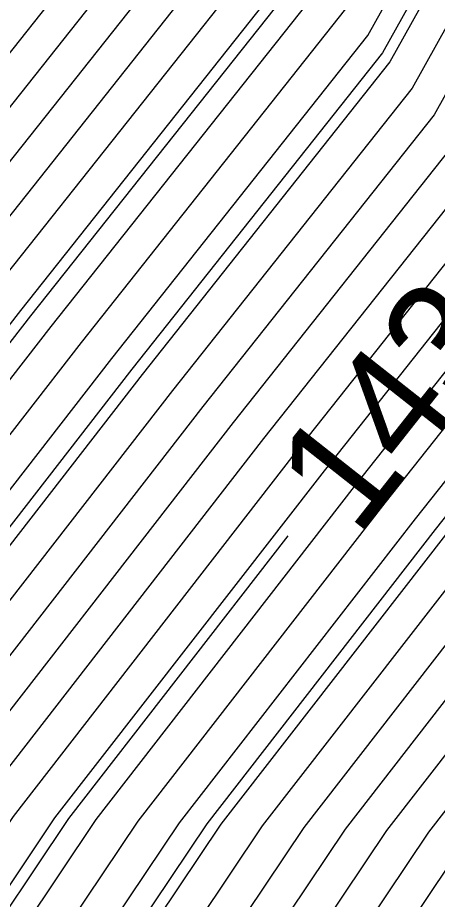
# Model space of a CAD drawing. Extents: x 2354170 to 2357230, y 866100 to 868290.
# Drawn here: x 2355630.85 to 2355638.26, y 867192.12 to 867207.68 of the extents above; entities that cross this region are included whole.
import ezdxf

# ---------------------------------------------------------------- set-up
doc = ezdxf.new("R2010")
doc.units = 0
for name, color, linetype in [('Default', 7, 'Continuous'), ('DTM Contours Major', 7, 'Continuous'), ('DTM Contours Minor', 7, 'Continuous'), ('DTM Contours Minor Text', 7, 'Continuous')]:
    doc.layers.add(name, color=color, linetype=linetype)

msp = doc.modelspace()

# ---------------------------------------------------------------- linework, layer by layer
at = {"layer": 'Default'}
for points in [[(2355630.909, 867202.515), (2355635.864, 867208.767), (2355637.581, 867211.848), (2355640.135, 867216.646), (2355645.703, 867225.607), (2355648.212, 867230.614), (2355650.492, 867235.601), (2355657.12, 867253.525), (2355659.718, 867258.362), (2355660.355, 867261.795), (2355661.226, 867267.946), (2355661.771, 867271.081), (2355660.529, 867276.273), (2355659.886, 867283.691), (2355654.972, 867290.072), (2355653.315, 867292.693)], [(2355629.304, 867203.363), (2355634.695, 867210.166), (2355636.032, 867212.565), (2355638.021, 867216.302), (2355644.093, 867226.073), (2355646.829, 867231.533), (2355649.316, 867236.971), (2355656.543, 867256.517), (2355658.095, 867259.407), (2355658.476, 867261.458), (2355659.547, 867269.028), (2355659.8, 867270.483), (2355658.259, 867276.925), (2355657.825, 867281.939), (2355651.591, 867290.033), (2355650.974, 867291.009), (2355649.979, 867291.859), (2355649.088, 867292.479)], [(2355589.978, 867185.259), (2355594.026, 867184.061), (2355599.978, 867182.919), (2355608.894, 867184.159), (2355618.455, 867183.83), (2355624.115, 867186.127), (2355626.81, 867187.397), (2355630.313, 867190.655), (2355632.239, 867193.529), (2355636.795, 867199.404), (2355640.15, 867203.636), (2355643.259, 867209.218), (2355647.886, 867217.911), (2355651.607, 867223.898), (2355653.283, 867227.244), (2355654.807, 867230.576), (2355659.235, 867242.552), (2355665.668, 867254.53), (2355667.246, 867263.033), (2355667.38, 867263.979), (2355668.997, 867273.275), (2355668.853, 867273.881), (2355667.445, 867290.118)], [(2355668.963, 867289.068), (2355670.333, 867273.647), (2355670.275, 867273.258), (2355668.5, 867263.266), (2355668.499, 867263.258), (2355668.499, 867263.258), (2355666.75, 867253.833), (2355659.62, 867240.557), (2355655.591, 867229.662), (2355654.205, 867226.631), (2355652.68, 867223.587), (2355649.295, 867218.141), (2355644.291, 867208.74), (2355640.929, 867202.703), (2355637.865, 867198.838), (2355633.704, 867193.473), (2355631.319, 867189.914), (2355626.981, 867185.879), (2355624.936, 867184.916), (2355618.43, 867182.275), (2355611.395, 867182.517), (2355599.978, 867180.929), (2355592.357, 867182.391)], [(2355666.071, 867288.949), (2355667.339, 867274.316), (2355667.684, 867272.876), (2355666.261, 867264.7), (2355665.993, 867262.808), (2355664.586, 867255.226), (2355658.851, 867244.547), (2355654.022, 867231.489), (2355652.361, 867227.857), (2355650.533, 867224.209), (2355646.477, 867217.681), (2355642.227, 867209.696), (2355639.37, 867204.569), (2355635.725, 867199.969), (2355630.774, 867193.585), (2355629.307, 867191.396), (2355626.639, 867188.915), (2355623.293, 867187.339), (2355618.48, 867185.385), (2355606.394, 867185.801), (2355599.978, 867184.909), (2355595.696, 867185.73), (2355589.978, 867187.423)], [(2355665.384, 867288.365), (2355666.583, 867274.533), (2355667.027, 867272.677), (2355665.701, 867265.061), (2355665.367, 867262.695), (2355664.046, 867255.575), (2355658.658, 867245.545), (2355653.63, 867231.946), (2355651.9, 867228.163), (2355649.997, 867224.364), (2355645.772, 867217.566), (2355641.71, 867209.935), (2355638.981, 867205.036), (2355635.19, 867200.252), (2355630.041, 867193.613), (2355628.804, 867191.767), (2355626.553, 867189.674), (2355622.882, 867187.944), (2355618.492, 867186.162), (2355605.143, 867186.622), (2355599.978, 867185.903), (2355596.53, 867186.565), (2355589.978, 867188.505)], [(2355671.261, 867287.183), (2355672.424, 867274.095), (2355672.048, 867271.575), (2355670.653, 867263.719), (2355670.124, 867261.501), (2355669.843, 867260.711), (2355668.373, 867252.788), (2355660.197, 867237.564), (2355656.768, 867228.292), (2355655.588, 867225.712), (2355654.29, 867223.121), (2355651.409, 867218.486), (2355645.84, 867208.023), (2355642.097, 867201.304), (2355639.47, 867197.989), (2355635.902, 867193.389), (2355632.828, 867188.802), (2355627.237, 867183.602), (2355626.169, 867183.098), (2355618.393, 867179.942), (2355615.146, 867180.054), (2355608.196, 867179.088), (2355599.978, 867177.967), (2355590.161, 867179.83)], [(2355664.009, 867287.197), (2355665.069, 867274.968), (2355665.713, 867272.278), (2355664.583, 867265.782), (2355664.114, 867262.47), (2355662.964, 867256.272), (2355658.274, 867247.54), (2355652.846, 867232.86), (2355650.978, 867228.776), (2355648.923, 867224.675), (2355644.363, 867217.336), (2355640.678, 867210.414), (2355638.202, 867205.968), (2355634.12, 867200.818), (2355628.576, 867193.67), (2355627.797, 867192.508), (2355626.382, 867191.192), (2355622.061, 867189.156), (2355618.517, 867187.717), (2355602.643, 867188.264), (2355599.978, 867187.893), (2355598.2, 867188.234), (2355592.192, 867190.013)], [(2355663.322, 867286.612), (2355664.313, 867275.186), (2355665.056, 867272.078), (2355664.023, 867266.143), (2355663.487, 867262.358), (2355662.423, 867256.62), (2355658.081, 867248.537), (2355652.453, 867233.317), (2355650.517, 867229.082), (2355648.387, 867224.83), (2355643.658, 867217.221), (2355640.162, 867210.653), (2355637.812, 867206.435), (2355633.585, 867201.101), (2355627.843, 867193.698), (2355627.294, 867192.879), (2355626.297, 867191.951), (2355621.65, 867189.761), (2355618.529, 867188.494), (2355601.392, 867189.085), (2355599.978, 867188.888), (2355599.035, 867189.069), (2355595.846, 867190.013), (2355589.978, 867191.708)], [(2355592.591, 867177.4), (2355599.978, 867175.998), (2355616.103, 867178.197), (2355617.647, 867178.412), (2355618.368, 867178.387), (2355626.99, 867181.887), (2355627.408, 867182.084), (2355633.834, 867188.06), (2355637.368, 867193.333), (2355640.541, 867197.424), (2355642.877, 867200.371), (2355646.873, 867207.545), (2355652.819, 867218.715), (2355655.364, 867222.81), (2355656.51, 867225.099), (2355657.552, 867227.378), (2355660.581, 867235.569), (2355669.455, 867252.091), (2355670.739, 867259.013), (2355671.207, 867260.329), (2355672.089, 867264.027), (2355673.23, 867270.452), (2355673.817, 867274.394), (2355672.793, 867285.926)], [(2355626.288, 867193.62), (2355626.378, 867193.754), (2355632.515, 867201.666), (2355637.033, 867207.368), (2355639.129, 867211.131), (2355642.249, 867216.991), (2355647.313, 867225.141), (2355649.595, 867229.695), (2355651.669, 867234.23), (2355657.697, 867250.532), (2355661.341, 867257.317), (2355662.234, 867262.133), (2355662.904, 867266.864), (2355663.742, 867271.68), (2355662.799, 867275.62), (2355661.948, 867285.444)], [(2355631.979, 867201.949), (2355636.643, 867207.834), (2355638.613, 867211.37), (2355641.544, 867216.876), (2355646.777, 867225.296), (2355649.134, 867230.001), (2355651.277, 867234.687), (2355657.505, 867251.53), (2355660.8, 867257.665), (2355661.608, 867262.02), (2355662.345, 867267.225), (2355663.085, 867271.48), (2355662.042, 867275.838), (2355661.26, 867284.86)], [(2355631.444, 867202.232), (2355636.254, 867208.3), (2355638.097, 867211.609), (2355640.839, 867216.761), (2355646.24, 867225.451), (2355648.673, 867230.308), (2355650.885, 867235.144), (2355657.312, 867252.527), (2355660.259, 867258.013), (2355660.982, 867261.908), (2355661.785, 867267.585), (2355662.428, 867271.281), (2355661.286, 867276.055), (2355660.573, 867284.276)], [(2355630.374, 867202.798), (2355635.475, 867209.233), (2355637.064, 867212.087), (2355639.43, 867216.531), (2355645.167, 867225.762), (2355647.751, 867230.921), (2355650.1, 867236.058), (2355656.928, 867254.522), (2355659.177, 867258.71), (2355659.729, 867261.683), (2355660.666, 867268.307), (2355661.114, 867270.882), (2355659.772, 867276.49), (2355659.199, 867283.107)], [(2355629.839, 867203.08), (2355635.085, 867209.7), (2355636.548, 867212.326), (2355638.725, 867216.417), (2355644.63, 867225.917), (2355647.29, 867231.227), (2355649.708, 867236.514), (2355656.736, 867255.52), (2355658.636, 867259.058), (2355659.102, 867261.57), (2355660.107, 867268.667), (2355660.457, 867270.682), (2355659.016, 867276.707), (2355658.512, 867282.523)], [(2355628.769, 867203.646), (2355634.306, 867210.632), (2355635.516, 867212.804), (2355637.316, 867216.187), (2355643.557, 867226.228), (2355646.368, 867231.84), (2355648.923, 867237.428), (2355656.351, 867257.515), (2355657.554, 867259.755), (2355657.849, 867261.345), (2355658.988, 867269.388), (2355659.143, 867270.283), (2355657.502, 867277.142), (2355657.137, 867281.355)], [(2355628.234, 867203.929), (2355633.916, 867211.099), (2355634.999, 867213.043), (2355636.611, 867216.072), (2355643.02, 867226.383), (2355645.907, 867232.146), (2355648.531, 867237.885), (2355656.159, 867258.512), (2355657.013, 867260.103), (2355657.223, 867261.233), (2355658.428, 867269.749), (2355658.486, 867270.084), (2355656.746, 867277.36), (2355656.45, 867280.77)], [(2355669.108, 867279.444), (2355669.609, 867273.664), (2355669.654, 867273.475), (2355667.939, 867263.618), (2355667.872, 867263.145), (2355666.209, 867254.181), (2355659.427, 867241.555), (2355655.199, 867230.119), (2355653.744, 867226.937), (2355652.143, 867223.742), (2355648.591, 867218.026), (2355643.775, 867208.979), (2355640.539, 867203.17), (2355637.33, 867199.121), (2355632.972, 867193.501), (2355630.816, 867190.284), (2355626.895, 867186.638), (2355624.526, 867185.521), (2355618.443, 867183.052), (2355610.145, 867183.338), (2355599.978, 867181.924), (2355593.192, 867183.226), (2355589.978, 867184.177)], [(2355668.328, 867273.006), (2355666.82, 867264.34), (2355666.62, 867262.92), (2355665.127, 867254.878), (2355659.043, 867243.55), (2355654.414, 867231.033), (2355652.822, 867227.55), (2355651.07, 867224.053), (2355647.181, 867217.796), (2355642.743, 867209.457), (2355639.76, 867204.103), (2355636.26, 867199.686), (2355631.506, 867193.557), (2355629.81, 867191.026), (2355626.724, 867188.156), (2355623.704, 867186.733), (2355623.045, 867186.465)], [(2355661.417, 867234.415), (2355660.966, 867233.574), (2355658.337, 867226.464), (2355657.432, 867224.486), (2355656.437, 867222.5), (2355654.228, 867218.945), (2355647.905, 867207.066), (2355643.656, 867199.439), (2355641.611, 867196.858), (2355638.833, 867193.277), (2355634.84, 867187.319), (2355628.193, 867181.137), (2355627.844, 867180.7), (2355627.539, 867180.519), (2355619.288, 867177.128), (2355618.282, 867176.662), (2355613.593, 867175.886), (2355599.978, 867174.029), (2355595.021, 867174.97), (2355592.893, 867175.176)], [(2355652.208, 867234.171), (2355652.061, 867233.773), (2355650.056, 867229.389), (2355647.85, 867224.985), (2355642.953, 867217.106), (2355639.645, 867210.892), (2355637.422, 867206.901), (2355633.05, 867201.383), (2355627.11, 867193.726), (2355626.791, 867193.25), (2355626.212, 867192.71), (2355621.239, 867190.367), (2355618.541, 867189.272), (2355600.142, 867189.905), (2355599.978, 867189.883), (2355599.869, 867189.904), (2355599.501, 867190.013), (2355589.978, 867192.764), (2355585.99, 867194.001), (2355579.978, 867195.741), (2355577.112, 867196.702)], [(2355651.388, 867228.367), (2355649.46, 867224.519), (2355645.067, 867217.451), (2355641.194, 867210.174), (2355638.591, 867205.502), (2355634.655, 867200.535), (2355629.308, 867193.641), (2355628.301, 867192.138), (2355626.468, 867190.433), (2355622.472, 867188.55), (2355618.504, 867186.94), (2355603.893, 867187.443), (2355599.978, 867186.898), (2355597.365, 867187.4), (2355589.978, 867189.586), (2355588.497, 867190.013), (2355579.978, 867192.478), (2355576.269, 867193.722), (2355573.854, 867194.132)], [(2355579.037, 867178.829), (2355579.151, 867178.776), (2355580.594, 867178.532), (2355589.848, 867178.763), (2355591.376, 867178.615), (2355599.978, 867176.982), (2355612.149, 867178.642), (2355616.397, 867179.233), (2355618.381, 867179.165), (2355626.579, 867182.493), (2355627.322, 867182.843), (2355633.331, 867188.431), (2355636.635, 867193.361), (2355640.006, 867197.707), (2355642.487, 867200.838), (2355646.356, 867207.784), (2355652.114, 867218.601), (2355654.827, 867222.966), (2355655.569, 867224.447)], [(2355653.523, 867218.83), (2355647.389, 867207.305), (2355643.266, 867199.905), (2355641.076, 867197.141), (2355638.1, 867193.305), (2355634.337, 867187.69), (2355627.493, 867181.325), (2355627.401, 867181.281), (2355623.871, 867179.848), (2355618.639, 867177.698), (2355618.337, 867177.559), (2355616.93, 867177.326), (2355599.978, 867175.013), (2355593.806, 867176.185), (2355589.621, 867176.589)], [(2355539.978, 867214.95), (2355548.337, 867211.654), (2355549.978, 867210.969), (2355552.286, 867210.013), (2355557.766, 867207.801), (2355559.978, 867206.935), (2355564.548, 867204.583), (2355569.978, 867202.574), (2355571.8, 867201.835), (2355576.969, 867200.013), (2355579.978, 867199.004), (2355581.398, 867198.593), (2355589.978, 867195.931), (2355595.719, 867194.272), (2355599.978, 867192.665), (2355608.543, 867191.95), (2355618.578, 867191.604), (2355620.007, 867192.184), (2355623.679, 867193.915), (2355625.873, 867195.049), (2355631.444, 867202.232)], [(2355539.978, 867213.538), (2355548.916, 867210.013), (2355549.682, 867209.717), (2355549.978, 867209.62), (2355556.823, 867206.858), (2355559.978, 867205.621), (2355563.68, 867203.715), (2355569.978, 867201.386), (2355570.955, 867200.99), (2355573.727, 867200.013), (2355579.978, 867197.916), (2355582.929, 867197.062), (2355589.978, 867194.875), (2355597.203, 867192.788), (2355599.978, 867191.741), (2355605.558, 867191.275), (2355618.566, 867190.827), (2355620.418, 867191.579), (2355625.177, 867193.822), (2355626.01, 867194.252), (2355631.979, 867201.949)], [(2355645.324, 867208.262), (2355641.708, 867201.771), (2355638.935, 867198.272), (2355635.17, 867193.417), (2355632.325, 867189.172), (2355627.151, 867184.361), (2355625.758, 867183.704), (2355618.405, 867180.72), (2355613.896, 867180.875), (2355604.242, 867179.533), (2355599.978, 867178.951), (2355594.385, 867180.013), (2355590.687, 867180.722)], [(2355565.035, 867205.645), (2355565.415, 867205.45), (2355569.978, 867203.762), (2355572.645, 867202.68), (2355579.978, 867200.095), (2355580.223, 867200.013), (2355589.978, 867196.986), (2355594.234, 867195.757), (2355599.978, 867193.589), (2355611.528, 867192.625), (2355618.591, 867192.382), (2355619.596, 867192.79), (2355622.18, 867194.008), (2355625.737, 867195.846), (2355630.909, 867202.515)], [(2355641.129, 867201.998), (2355638.4, 867198.555), (2355634.437, 867193.445), (2355631.822, 867189.543), (2355627.066, 867185.12), (2355625.347, 867184.31), (2355618.418, 867181.497), (2355612.646, 867181.696), (2355600.289, 867179.978), (2355599.978, 867179.935), (2355599.571, 867180.013), (2355591.522, 867181.557), (2355589.978, 867182.014), (2355587.168, 867182.822), (2355579.978, 867182.562), (2355576.805, 867183.186), (2355569.978, 867186.158), (2355561.911, 867190.013), (2355560.693, 867190.728), (2355559.978, 867190.988), (2355553.548, 867193.583), (2355552.657, 867193.877)]]:
    msp.add_lwpolyline(points, dxfattribs=at)
at = {"layer": 'DTM Contours Major'}
msp.add_lwpolyline([(2355646.641, 867223.379), (2355642.718, 867217.068), (2355639.473, 867210.971), (2355637.293, 867207.057), (2355632.871, 867201.478), (2355626.866, 867193.735), (2355626.624, 867193.373), (2355626.183, 867192.963), (2355621.102, 867190.569), (2355618.546, 867189.531), (2355600.583, 867190.15), (2355599.978, 867190.2), (2355599.678, 867190.314), (2355589.978, 867193.116), (2355585.48, 867194.511), (2355579.978, 867196.103), (2355570.813, 867199.177), (2355569.978, 867199.319), (2355569.541, 867199.576), (2355568.339, 867200.013), (2355565.416, 867201.094)], dxfattribs=at)
at = {"layer": 'DTM Contours Minor'}
for points in [[(2355664.696, 867287.781), (2355665.826, 867274.751), (2355666.37, 867272.477), (2355665.142, 867265.422), (2355664.74, 867262.583), (2355663.505, 867255.923), (2355658.466, 867246.542), (2355653.238, 867232.403), (2355651.439, 867228.469), (2355649.46, 867224.519), (2355645.067, 867217.451), (2355641.194, 867210.174), (2355638.591, 867205.502), (2355634.655, 867200.535), (2355629.308, 867193.641), (2355628.301, 867192.138), (2355626.468, 867190.433), (2355622.472, 867188.55), (2355618.504, 867186.94), (2355603.893, 867187.443), (2355599.978, 867186.898), (2355597.365, 867187.4), (2355591.156, 867189.238)], [(2355631.088, 867202.421), (2355635.994, 867208.611), (2355637.753, 867211.768), (2355640.369, 867216.685), (2355645.882, 867225.555), (2355648.365, 867230.512), (2355650.623, 867235.448), (2355657.184, 867253.192), (2355659.898, 867258.246), (2355660.564, 867261.833), (2355661.412, 867267.826), (2355661.99, 867271.148), (2355660.781, 867276.2), (2355660.115, 867283.886)], [(2355629.304, 867203.363), (2355634.695, 867210.166), (2355636.032, 867212.565), (2355638.021, 867216.302), (2355644.093, 867226.073), (2355646.829, 867231.533), (2355649.316, 867236.971), (2355656.543, 867256.517), (2355658.095, 867259.407), (2355658.476, 867261.458), (2355659.547, 867269.028), (2355659.8, 867270.483), (2355658.259, 867276.925), (2355657.825, 867281.939)], [(2355591.376, 867178.615), (2355599.978, 867176.982), (2355612.149, 867178.642), (2355616.397, 867179.233), (2355618.381, 867179.165), (2355626.579, 867182.493), (2355627.322, 867182.843), (2355633.331, 867188.431), (2355636.635, 867193.361), (2355640.006, 867197.707), (2355642.487, 867200.838), (2355646.356, 867207.784), (2355652.114, 867218.601), (2355654.827, 867222.966), (2355656.049, 867225.405), (2355657.16, 867227.835), (2355660.389, 867236.567), (2355668.914, 867252.44), (2355670.291, 867259.862), (2355670.665, 867260.915), (2355670.726, 867261.171)], [(2355647.453, 867213.874), (2355644.636, 867208.581), (2355641.188, 867202.393), (2355638.222, 867198.649), (2355634.193, 867193.454), (2355631.654, 867189.667), (2355627.038, 867185.373), (2355625.21, 867184.512), (2355618.422, 867181.756), (2355612.229, 867181.97), (2355599.978, 867180.266), (2355591.8, 867181.835), (2355589.978, 867182.374), (2355586.662, 867183.329), (2355579.978, 867183.087), (2355576.152, 867183.839), (2355569.978, 867186.527), (2355562.683, 867190.013), (2355560.978, 867191.013), (2355559.978, 867191.377), (2355553.825, 867193.86), (2355549.978, 867195.13), (2355542.93, 867197.06), (2355539.178, 867197.675)], [(2355597.562, 867194.193), (2355599.978, 867193.281), (2355610.533, 867192.4), (2355618.587, 867192.123), (2355619.733, 867192.588), (2355622.68, 867193.977), (2355625.782, 867195.58), (2355631.088, 867202.421)], [(2355635.618, 867198.534), (2355631.751, 867193.548), (2355629.977, 867190.902), (2355626.753, 867187.903), (2355623.841, 867186.531), (2355618.463, 867184.348), (2355608.061, 867184.706), (2355599.978, 867183.582), (2355594.583, 867184.617), (2355589.978, 867185.98), (2355581.599, 867188.392), (2355579.978, 867188.334), (2355571.439, 867190.013), (2355569.978, 867190.261), (2355563.833, 867193.867), (2355559.978, 867195.269), (2355556.598, 867196.633), (2355549.978, 867198.818), (2355545.615, 867200.013), (2355541.37, 867201.405)]]:
    msp.add_lwpolyline(points, dxfattribs=at)

# ---------------------------------------------------------------- texts
at = {"layer": 'DTM Contours Minor Text'}
msp.add_text('143', height=2, rotation=51.737, dxfattribs=at).set_placement((2355636.846, 867198.488))

doc.saveas('drawing.dxf')
